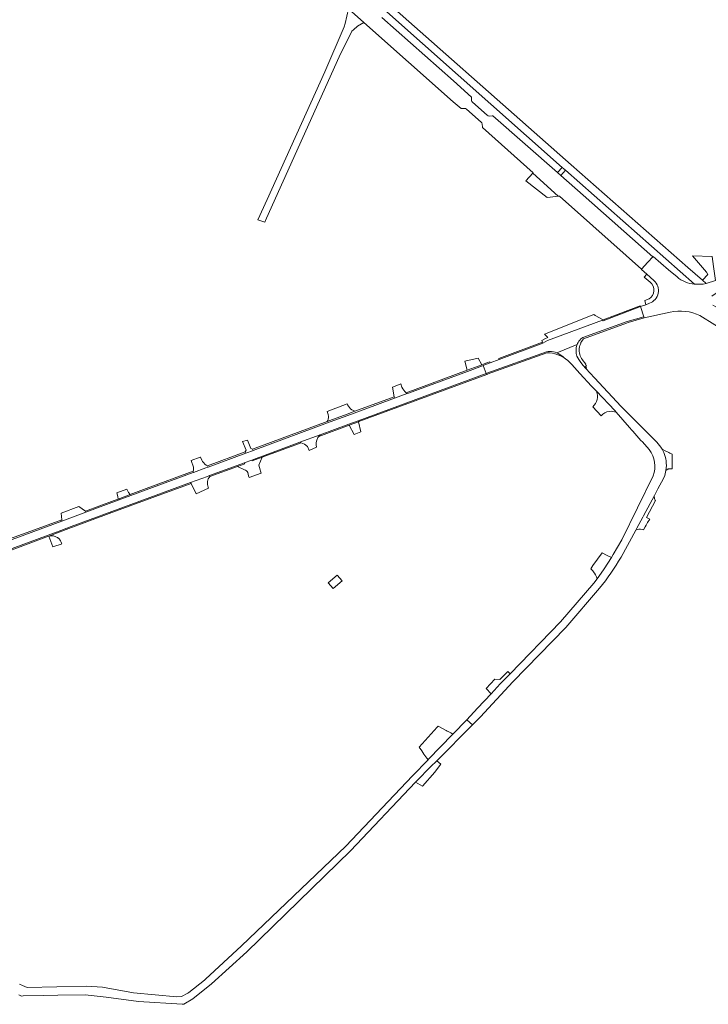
# Model space of a CAD drawing. Header units: metres. Extents: x 166325 to 190320, y 381923 to 404576.
# Tile 909 of 1056: x 176705 to 176951, y 399886 to 400237. Entities that reach past the tile are written whole.
import ezdxf

# ---------------------------------------------------------------- set-up
doc = ezdxf.new("R2010")
doc.units = ezdxf.units.M
for name, color, linetype, lineweight in [('B-WE-VH-VERHARDING_ASFALT-GV', 8, 'Continuous', 18), ('B-WE-VH-VERHARDING_BETON-GV', 8, 'Continuous', 18), ('B-WE-VH-VERHARDING_BETONSTRAATSTEEN-GV', 8, 'Continuous', 18), ('B-WE-VH-VERHARDING_FUNDERING_ZAND-GV', 8, 'Continuous', 18), ('B-WE-VH-VERHARDING_GESLOTEN-GV', 8, 'Continuous', 18), ('B-WE-VH-VERHARDING_STRAATBAKSTEEN-GV', 8, 'Continuous', 18)]:
    doc.layers.add(name, color=color, linetype=linetype, lineweight=lineweight)

msp = doc.modelspace()

# ---------------------------------------------------------------- linework, layer by layer
at = {"layer": 'B-WE-VH-VERHARDING_ASFALT-GV', "flags": 128}
for points in [[(176822.461, 400240.65), (176827.971, 400235.77), (176859.727, 400207.543), (176862.552, 400205.103), (176862.744, 400205.127), (176863.757, 400205.203), (176864.14, 400205.118), (176864.472, 400204.933), (176869.708, 400200.308), (176869.98, 400199.983), (176870.118, 400199.608), (176870.152, 400198.562), (176870.152, 400198.404), (176888.239, 400182.185), (176888.143, 400182.091), (176897.151, 400173.934), (176897.674, 400173.868), (176921.349, 400152.751), (176926.88, 400147.853), (176929.148, 400150.382), (176930.869, 400152.301), (176906.014, 400174.261), (176898.075, 400181.232), (176896.892, 400182.273), (176873.834, 400202.553), (176873.612, 400202.512), (176872.655, 400202.465), (176872.195, 400202.514), (176871.848, 400202.744), (176866.649, 400207.347), (176866.429, 400207.633), (176866.316, 400208.055), (176866.235, 400208.966), (176866.259, 400209.246), (176859.824, 400215.019), (176834.292, 400237.621)], [(176822.461, 400240.65), (176827.971, 400235.77), (176859.727, 400207.543), (176862.552, 400205.103), (176862.744, 400205.127), (176863.757, 400205.203), (176864.14, 400205.118), (176864.472, 400204.933), (176869.708, 400200.308), (176869.98, 400199.983), (176870.118, 400199.608), (176870.152, 400198.562), (176870.152, 400198.404), (176888.239, 400182.185), (176888.143, 400182.091), (176897.151, 400173.934), (176897.674, 400173.868), (176921.349, 400152.751), (176926.88, 400147.853), (176929.148, 400150.382), (176930.869, 400152.301), (176906.014, 400174.261), (176898.075, 400181.232), (176896.892, 400182.273), (176873.834, 400202.553), (176873.612, 400202.512), (176872.655, 400202.465), (176872.195, 400202.514), (176871.848, 400202.744), (176866.649, 400207.347), (176866.429, 400207.633), (176866.316, 400208.055), (176866.235, 400208.966), (176866.259, 400209.246), (176859.824, 400215.019), (176834.292, 400237.621)], [(176932.251, 400086.21), (176930.059, 400088.402), (176919.541, 400098.92), (176910.156, 400109.08), (176906.979, 400112.512), (176906.048, 400113.486), (176905.212, 400114.542), (176904.476, 400115.671), (176903.848, 400116.863), (176903.702, 400117.35), (176903.598, 400117.847), (176903.537, 400118.351), (176903.52, 400118.859), (176903.546, 400119.367), (176903.615, 400119.87), (176903.726, 400120.366), (176903.88, 400120.85), (176903.944, 400121.005), (176896.713, 400117.997), (176897.216, 400117.776), (176897.766, 400117.475), (176898.287, 400117.127), (176898.777, 400116.736), (176899.269, 400116.266), (176899.779, 400115.937), (176900.584, 400115.309), (176901.331, 400114.614), (176902.014, 400113.855), (176904.879, 400110.688), (176909.053, 400106.154), (176910.776, 400104.332), (176917.302, 400097.43), (176917.803, 400096.863), (176922.619, 400091.417), (176923.418, 400090.513), (176923.808, 400090.072), (176926.664, 400086.843), (176927.152, 400086.291), (176929.594, 400083.529)], [(176932.251, 400086.21), (176930.059, 400088.402), (176919.541, 400098.92), (176910.156, 400109.08), (176906.979, 400112.512), (176906.048, 400113.486), (176905.212, 400114.542), (176904.476, 400115.671), (176903.848, 400116.863), (176903.702, 400117.35), (176903.598, 400117.847), (176903.537, 400118.351), (176903.52, 400118.859), (176903.546, 400119.367), (176903.615, 400119.87), (176903.726, 400120.366), (176903.88, 400120.85), (176903.944, 400121.005), (176896.713, 400117.997), (176897.216, 400117.776), (176897.766, 400117.475), (176898.287, 400117.127), (176898.777, 400116.736), (176899.269, 400116.266), (176899.779, 400115.937), (176900.584, 400115.309), (176901.331, 400114.614), (176902.014, 400113.855), (176904.879, 400110.688), (176909.053, 400106.154), (176910.776, 400104.332), (176917.302, 400097.43), (176917.803, 400096.863), (176922.619, 400091.417), (176923.418, 400090.513), (176923.808, 400090.072), (176926.664, 400086.843), (176927.152, 400086.291), (176929.594, 400083.529)], [(176651.12, 400029.258), (176714.531, 400052.683), (176718.344, 400054.092), (176718.468, 400054.138), (176723.735, 400056.084), (176766.248, 400071.796), (176772.224, 400074.004), (176772.997, 400074.29), (176784.12, 400078.401), (176785.371, 400078.863), (176788.019, 400079.842), (176789.269, 400080.304), (176791.836, 400081.253), (176805.164, 400086.178), (176812.384, 400088.846), (176822.563, 400092.608), (176825.926, 400093.851), (176871.517, 400110.684), (176870.479, 400113.506), (176870.237, 400113.417), (176864.863, 400111.444), (176843.81, 400103.706), (176843.339, 400103.532), (176838.876, 400101.881), (176827.685, 400097.742), (176822.276, 400095.741), (176815.963, 400093.406), (176788.464, 400083.234), (176788.239, 400083.151), (176786.251, 400082.416), (176785.879, 400082.279), (176772.52, 400077.339), (176771.703, 400077.037), (176767.292, 400075.407), (176767.101, 400075.336), (176744.975, 400067.149), (176740.49, 400065.49), (176728.93, 400061.214), (176727.936, 400060.846), (176720.417, 400058.065), (176699.519, 400050.335)], [(176651.12, 400029.258), (176714.531, 400052.683), (176718.344, 400054.092), (176718.468, 400054.138), (176723.735, 400056.084), (176766.248, 400071.796), (176772.224, 400074.004), (176772.997, 400074.29), (176784.12, 400078.401), (176785.371, 400078.863), (176788.019, 400079.842), (176789.269, 400080.304), (176791.836, 400081.253), (176805.164, 400086.178), (176812.384, 400088.846), (176822.563, 400092.608), (176825.926, 400093.851), (176871.517, 400110.684), (176870.479, 400113.506), (176870.237, 400113.417), (176864.863, 400111.444), (176843.81, 400103.706), (176843.339, 400103.532), (176838.876, 400101.881), (176827.685, 400097.742), (176822.276, 400095.741), (176815.963, 400093.406), (176788.464, 400083.234), (176788.239, 400083.151), (176786.251, 400082.416), (176785.879, 400082.279), (176772.52, 400077.339), (176771.703, 400077.037), (176767.292, 400075.407), (176767.101, 400075.336), (176744.975, 400067.149), (176740.49, 400065.49), (176728.93, 400061.214), (176727.936, 400060.846), (176720.417, 400058.065), (176699.519, 400050.335)], [(176930.952, 400074.18), (176919.861, 400051.401), (176916.792, 400046.11), (176916.15, 400045.101), (176913.552, 400041.02), (176911.617, 400038.327), (176911.05, 400037.538), (176909.88, 400035.91), (176898.02, 400022.12), (176880.036, 400003.609), (176878.034, 400001.548), (176876.531, 400000), (176873.266, 399996.509), (176868.443, 399991.352), (176864.57, 399987.21)], [(176930.952, 400074.18), (176919.861, 400051.401), (176916.792, 400046.11), (176916.15, 400045.101), (176913.552, 400041.02), (176911.617, 400038.327), (176911.05, 400037.538), (176909.88, 400035.91), (176898.02, 400022.12), (176880.036, 400003.609), (176878.034, 400001.548), (176876.531, 400000), (176873.266, 399996.509), (176868.443, 399991.352), (176864.57, 399987.21)], [(176919.57, 400045.151), (176924.808, 400054.868), (176925.162, 400055.524), (176927.3, 400059.49), (176927.555, 400059.963), (176931.427, 400067.144), (176932.703, 400069.511), (176934.732, 400073.273), (176935.142, 400074.354), (176935.443, 400075.47), (176935.53, 400076.077), (176935.677, 400077.104)], [(176919.57, 400045.151), (176924.808, 400054.868), (176925.162, 400055.524), (176927.3, 400059.49), (176927.555, 400059.963), (176931.427, 400067.144), (176932.703, 400069.511), (176934.732, 400073.273), (176935.142, 400074.354), (176935.443, 400075.47), (176935.53, 400076.077), (176935.677, 400077.104)], [(176864.57, 399987.21), (176866.602, 399985.48), (176869.502, 399988.28), (176880.981, 400000.76), (176899.841, 400020.101), (176911.923, 400034.112)], [(176864.57, 399987.21), (176866.602, 399985.48), (176869.502, 399988.28), (176880.981, 400000.76), (176899.841, 400020.101), (176911.923, 400034.112)]]:
    msp.add_lwpolyline(points, dxfattribs=at)
at = {"layer": 'B-WE-VH-VERHARDING_ASFALT-GV'}
for points in [[(176934.147, 400083.756, 0.0670842), (176932.251, 400086.21)], [(176934.147, 400083.756, 0.0670842), (176932.251, 400086.21)], [(176929.594, 400083.529, -0.2631247), (176930.952, 400074.18)], [(176929.594, 400083.529, -0.2631247), (176930.952, 400074.18)], [(176934.406, 400083.282, 0.0116741), (176934.147, 400083.756)], [(176935.677, 400077.104, 0.1380869), (176934.406, 400083.282)], [(176935.677, 400077.104, 0.1380869), (176934.406, 400083.282)], [(176911.923, 400034.112, 0.0316677), (176919.57, 400045.151)], [(176911.923, 400034.112, 0.0316677), (176919.57, 400045.151)]]:
    msp.add_lwpolyline(points, format="xyb", dxfattribs=at)
at = {"layer": 'B-WE-VH-VERHARDING_BETON-GV', "flags": 128}
for points in [[(176949.845, 400142.704), (176948.517, 400143.904), (176943.293, 400148.524), (176901.841, 400185.07), (176749.57, 400319.67), (176716.802, 400348.46), (176715.334, 400349.749), (176714.57, 400350.42), (176694.971, 400367.64)], [(176949.845, 400142.704), (176948.517, 400143.904), (176943.293, 400148.524), (176901.841, 400185.07), (176749.57, 400319.67), (176716.802, 400348.46), (176715.334, 400349.749), (176714.57, 400350.42), (176694.971, 400367.64)], [(176821.035, 400252.877), (176830.788, 400244.277), (176835.766, 400239.887), (176836.138, 400239.559), (176898.642, 400184.167), (176899.774, 400183.177), (176945.754, 400142.506)], [(176821.035, 400252.877), (176830.788, 400244.277), (176835.766, 400239.887), (176836.138, 400239.559), (176898.642, 400184.167), (176899.774, 400183.177), (176945.754, 400142.506)]]:
    msp.add_lwpolyline(points, dxfattribs=at)
at = {"layer": 'B-WE-VH-VERHARDING_BETON-GV'}
msp.add_lwpolyline([(176945.754, 400142.506, 0.0576826), (176949.845, 400142.704)], format="xyb", dxfattribs=at)
msp.add_lwpolyline([(176945.754, 400142.506, 0.0576826), (176949.845, 400142.704)], format="xyb", dxfattribs=at)
at = {"layer": 'B-WE-VH-VERHARDING_BETON-GV', "flags": 128}
msp.add_lwpolyline([(176815.239, 400036.098), (176817.071, 400033.987), (176820.233, 400036.73), (176818.401, 400038.841)], close=True, dxfattribs=at)
msp.add_lwpolyline([(176815.239, 400036.098), (176817.071, 400033.987), (176820.233, 400036.73), (176818.401, 400038.841)], close=True, dxfattribs=at)
at = {"layer": 'B-WE-VH-VERHARDING_BETONSTRAATSTEEN-GV', "flags": 128}
for points in [[(176822.461, 400240.65), (176821.255, 400235.46), (176820.972, 400234.24), (176814.092, 400218.19), (176793.524, 400172.711), (176790.222, 400165.41), (176792.651, 400164.66), (176793.283, 400166.062), (176799.21, 400179.198), (176819.202, 400223.51), (176823.63, 400232.68), (176824.236, 400233.185), (176825.742, 400234.44), (176827.971, 400235.77)], [(176822.461, 400240.65), (176821.255, 400235.46), (176820.972, 400234.24), (176814.092, 400218.19), (176793.524, 400172.711), (176790.222, 400165.41), (176792.651, 400164.66), (176793.283, 400166.062), (176799.21, 400179.198), (176819.202, 400223.51), (176823.63, 400232.68), (176824.236, 400233.185), (176825.742, 400234.44), (176827.971, 400235.77)], [(176899.774, 400183.177), (176898.642, 400184.167), (176896.892, 400182.273), (176898.075, 400181.232)], [(176899.774, 400183.177), (176898.642, 400184.167), (176896.892, 400182.273), (176898.075, 400181.232)], [(176888.143, 400182.091), (176885.623, 400179.403), (176893.207, 400173.435), (176894.259, 400173.568), (176897.151, 400173.934)], [(176888.143, 400182.091), (176885.623, 400179.403), (176893.207, 400173.435), (176894.259, 400173.568), (176897.151, 400173.934)], [(176952.006, 400152.385), (176944.983, 400152.58), (176950.007, 400146.813), (176950.469, 400145.992), (176948.517, 400143.904), (176949.845, 400142.704), (176953.235, 400143.811), (176952.513, 400148.851)], [(176952.006, 400152.385), (176944.983, 400152.58), (176950.007, 400146.813), (176950.469, 400145.992), (176948.517, 400143.904), (176949.845, 400142.704), (176953.235, 400143.811), (176952.513, 400148.851)], [(176870.479, 400113.506), (176871.517, 400110.684), (176871.759, 400110.774), (176892.945, 400118.436), (176893.568, 400118.503), (176894.195, 400118.516), (176894.82, 400118.475), (176895.44, 400118.379), (176896.049, 400118.23), (176896.642, 400118.029), (176896.713, 400117.997), (176903.944, 400121.005), (176904.075, 400121.319), (176904.308, 400121.77), (176904.58, 400122.2), (176904.887, 400122.604), (176905.227, 400122.981), (176905.599, 400123.328), (176905.956, 400123.459), (176921.762, 400129.258), (176927.655, 400130.823), (176926.517, 400134.516), (176913.139, 400129.469), (176912.933, 400129.639), (176893.411, 400122.413), (176891.744, 400121.501), (176876.124, 400115.725), (176872.919, 400114.517), (176870.734, 400113.599)], [(176870.479, 400113.506), (176871.517, 400110.684), (176871.759, 400110.774), (176892.945, 400118.436), (176893.568, 400118.503), (176894.195, 400118.516), (176894.82, 400118.475), (176895.44, 400118.379), (176896.049, 400118.23), (176896.642, 400118.029), (176896.713, 400117.997), (176903.944, 400121.005), (176904.075, 400121.319), (176904.308, 400121.77), (176904.58, 400122.2), (176904.887, 400122.604), (176905.227, 400122.981), (176905.599, 400123.328), (176905.956, 400123.459), (176921.762, 400129.258), (176927.655, 400130.823), (176926.517, 400134.516), (176913.139, 400129.469), (176912.933, 400129.639), (176893.411, 400122.413), (176891.744, 400121.501), (176876.124, 400115.725), (176872.919, 400114.517), (176870.734, 400113.599)], [(176926.517, 400134.516), (176926.374, 400134.764), (176913.145, 400129.812), (176912.933, 400129.639), (176913.139, 400129.469)], [(176926.517, 400134.516), (176926.374, 400134.764), (176913.145, 400129.812), (176912.933, 400129.639), (176913.139, 400129.469)], [(176912.933, 400129.639), (176913.145, 400129.812), (176910.329, 400131.344), (176909.848, 400131.695), (176892.304, 400124.756), (176893.464, 400123.563), (176892.465, 400123.002), (176891.346, 400122.501), (176891.584, 400121.883), (176891.744, 400121.501), (176893.411, 400122.413)], [(176912.933, 400129.639), (176913.145, 400129.812), (176910.329, 400131.344), (176909.848, 400131.695), (176892.304, 400124.756), (176893.464, 400123.563), (176892.465, 400123.002), (176891.346, 400122.501), (176891.584, 400121.883), (176891.744, 400121.501), (176893.411, 400122.413)], [(176891.744, 400121.501), (176891.584, 400121.883), (176875.969, 400116.075), (176876.124, 400115.725)], [(176891.744, 400121.501), (176891.584, 400121.883), (176875.969, 400116.075), (176876.124, 400115.725)], [(176822.744, 400092.256), (176826.018, 400093.461), (176826.169, 400093.517), (176871.76, 400110.35), (176871.892, 400110.414), (176893.078, 400118.076), (176894.097, 400118.031), (176895.109, 400117.896), (176895.991, 400117.697), (176896.105, 400117.672), (176897.077, 400117.362), (176898.018, 400116.967), (176898.921, 400116.49), (176899.269, 400116.266), (176898.777, 400116.736), (176898.287, 400117.127), (176897.766, 400117.475), (176897.216, 400117.776), (176896.713, 400117.997), (176896.642, 400118.029), (176896.049, 400118.23), (176895.44, 400118.379), (176894.82, 400118.475), (176894.195, 400118.516), (176893.568, 400118.503), (176892.945, 400118.436), (176871.759, 400110.774), (176871.517, 400110.684), (176825.926, 400093.851), (176822.563, 400092.608), (176812.384, 400088.846), (176811.855, 400088.231), (176822.668, 400092.227)], [(176822.744, 400092.256), (176826.018, 400093.461), (176826.169, 400093.517), (176871.76, 400110.35), (176871.892, 400110.414), (176893.078, 400118.076), (176894.097, 400118.031), (176895.109, 400117.896), (176895.991, 400117.697), (176896.105, 400117.672), (176897.077, 400117.362), (176898.018, 400116.967), (176898.921, 400116.49), (176899.269, 400116.266), (176898.777, 400116.736), (176898.287, 400117.127), (176897.766, 400117.475), (176897.216, 400117.776), (176896.713, 400117.997), (176896.642, 400118.029), (176896.049, 400118.23), (176895.44, 400118.379), (176894.82, 400118.475), (176894.195, 400118.516), (176893.568, 400118.503), (176892.945, 400118.436), (176871.759, 400110.774), (176871.517, 400110.684), (176825.926, 400093.851), (176822.563, 400092.608), (176812.384, 400088.846), (176811.855, 400088.231), (176822.668, 400092.227)], [(176868.654, 400116.093), (176863.935, 400115.083), (176864.732, 400111.86), (176869.997, 400113.822)], [(176868.654, 400116.093), (176863.935, 400115.083), (176864.732, 400111.86), (176869.997, 400113.822)], [(176864.863, 400111.444), (176870.237, 400113.417), (176870.479, 400113.506), (176870.734, 400113.599), (176872.919, 400114.517), (176872.794, 400114.851), (176871.982, 400114.554), (176870.573, 400114.037), (176869.997, 400113.822), (176864.732, 400111.86), (176843.001, 400103.785), (176843.339, 400103.532), (176843.81, 400103.706)], [(176864.863, 400111.444), (176870.237, 400113.417), (176870.479, 400113.506), (176870.734, 400113.599), (176872.919, 400114.517), (176872.794, 400114.851), (176871.982, 400114.554), (176870.573, 400114.037), (176869.997, 400113.822), (176864.732, 400111.86), (176843.001, 400103.785), (176843.339, 400103.532), (176843.81, 400103.706)], [(176842.133, 400104.699), (176841.792, 400105.231), (176841.521, 400105.802), (176841.083, 400106.954), (176840.889, 400106.885), (176838.094, 400105.807), (176838.789, 400102.318), (176838.876, 400101.881), (176843.339, 400103.532), (176843.001, 400103.785), (176842.538, 400104.215)], [(176842.133, 400104.699), (176841.792, 400105.231), (176841.521, 400105.802), (176841.083, 400106.954), (176840.889, 400106.885), (176838.094, 400105.807), (176838.789, 400102.318), (176838.876, 400101.881), (176843.339, 400103.532), (176843.001, 400103.785), (176842.538, 400104.215)], [(176815.963, 400093.406), (176822.276, 400095.741), (176827.685, 400097.742), (176838.876, 400101.881), (176838.789, 400102.318), (176824.778, 400097.209), (176821.988, 400096.191), (176815.877, 400093.897), (176814.849, 400093.517), (176788.237, 400083.681), (176788.464, 400083.234)], [(176815.963, 400093.406), (176822.276, 400095.741), (176827.685, 400097.742), (176838.876, 400101.881), (176838.789, 400102.318), (176824.778, 400097.209), (176821.988, 400096.191), (176815.877, 400093.897), (176814.849, 400093.517), (176788.237, 400083.681), (176788.464, 400083.234)], [(176824.778, 400097.209), (176824.222, 400097.429), (176823.7, 400097.721), (176823.221, 400098.081), (176822.795, 400098.501), (176822.429, 400098.974), (176822.129, 400099.492), (176821.982, 400099.822), (176814.834, 400097.157), (176815.238, 400096.092), (176815.269, 400095.966), (176815.342, 400095.462), (176815.335, 400094.953), (176815.249, 400094.451), (176815.086, 400093.968), (176814.849, 400093.517), (176815.877, 400093.897), (176821.988, 400096.191)], [(176824.778, 400097.209), (176824.222, 400097.429), (176823.7, 400097.721), (176823.221, 400098.081), (176822.795, 400098.501), (176822.429, 400098.974), (176822.129, 400099.492), (176821.982, 400099.822), (176814.834, 400097.157), (176815.238, 400096.092), (176815.269, 400095.966), (176815.342, 400095.462), (176815.335, 400094.953), (176815.249, 400094.451), (176815.086, 400093.968), (176814.849, 400093.517), (176815.877, 400093.897), (176821.988, 400096.191)], [(176826.018, 400093.461), (176822.744, 400092.256), (176824.462, 400088.918), (176826.848, 400089.93)], [(176826.018, 400093.461), (176822.744, 400092.256), (176824.462, 400088.918), (176826.848, 400089.93)], [(176811.012, 400086.071), (176811.208, 400086.967), (176811.585, 400087.917), (176811.855, 400088.231), (176812.384, 400088.846), (176805.164, 400086.178), (176805.6, 400085.979), (176806.762, 400085.447), (176807.897, 400084.631), (176808.491, 400083.254), (176811.11, 400084.403), (176810.966, 400085.264)], [(176811.012, 400086.071), (176811.208, 400086.967), (176811.585, 400087.917), (176811.855, 400088.231), (176812.384, 400088.846), (176805.164, 400086.178), (176805.6, 400085.979), (176806.762, 400085.447), (176807.897, 400084.631), (176808.491, 400083.254), (176811.11, 400084.403), (176810.966, 400085.264)], [(176786.45, 400086.906), (176784.754, 400086.402), (176786.033, 400083.323), (176785.698, 400082.714), (176785.879, 400082.279), (176786.251, 400082.416), (176788.239, 400083.151), (176788.464, 400083.234), (176788.237, 400083.681), (176787.691, 400083.928)], [(176786.45, 400086.906), (176784.754, 400086.402), (176786.033, 400083.323), (176785.698, 400082.714), (176785.879, 400082.279), (176786.251, 400082.416), (176788.239, 400083.151), (176788.464, 400083.234), (176788.237, 400083.681), (176787.691, 400083.928)], [(176805.6, 400085.979), (176805.164, 400086.178), (176791.836, 400081.253), (176789.269, 400080.304), (176788.019, 400079.842), (176788.17, 400079.531), (176791.683, 400080.846)], [(176805.6, 400085.979), (176805.164, 400086.178), (176791.836, 400081.253), (176789.269, 400080.304), (176788.019, 400079.842), (176788.17, 400079.531), (176791.683, 400080.846)], [(176771.316, 400078.401), (176770.893, 400078.815), (176770.529, 400079.283), (176770.254, 400079.749), (176769.777, 400080.869), (176769.641, 400080.819), (176766.448, 400079.712), (176767.218, 400077.319), (176767.286, 400077.056), (176767.322, 400076.646), (176767.279, 400076.237), (176767.158, 400075.844), (176767.292, 400075.407), (176771.703, 400077.037), (176772.52, 400077.339), (176772.311, 400077.76), (176771.792, 400078.047)], [(176771.316, 400078.401), (176770.893, 400078.815), (176770.529, 400079.283), (176770.254, 400079.749), (176769.777, 400080.869), (176769.641, 400080.819), (176766.448, 400079.712), (176767.218, 400077.319), (176767.286, 400077.056), (176767.322, 400076.646), (176767.279, 400076.237), (176767.158, 400075.844), (176767.292, 400075.407), (176771.703, 400077.037), (176772.52, 400077.339), (176772.311, 400077.76), (176771.792, 400078.047)], [(176785.879, 400082.279), (176785.698, 400082.714), (176772.311, 400077.76), (176772.52, 400077.339)], [(176785.879, 400082.279), (176785.698, 400082.714), (176772.311, 400077.76), (176772.52, 400077.339)], [(176790.596, 400077.954), (176791.683, 400080.846), (176788.17, 400079.531), (176788.019, 400079.842), (176785.371, 400078.863), (176785.514, 400078.522), (176782.924, 400077.577), (176785.483, 400076.379), (176785.833, 400076.219), (176786.143, 400075.992), (176786.399, 400075.705), (176786.59, 400075.371), (176786.916, 400074.229), (176787.118, 400073.574), (176791.324, 400075.17), (176791.122, 400075.825), (176790.989, 400076.364)], [(176790.596, 400077.954), (176791.683, 400080.846), (176788.17, 400079.531), (176788.019, 400079.842), (176785.371, 400078.863), (176785.514, 400078.522), (176782.924, 400077.577), (176785.483, 400076.379), (176785.833, 400076.219), (176786.143, 400075.992), (176786.399, 400075.705), (176786.59, 400075.371), (176786.916, 400074.229), (176787.118, 400073.574), (176791.324, 400075.17), (176791.122, 400075.825), (176790.989, 400076.364)], [(176782.924, 400077.577), (176785.514, 400078.522), (176785.371, 400078.863), (176784.12, 400078.401), (176772.997, 400074.29), (176773.123, 400074.003)], [(176782.924, 400077.577), (176785.514, 400078.522), (176785.371, 400078.863), (176784.12, 400078.401), (176772.997, 400074.29), (176773.123, 400074.003)], [(176767.101, 400075.336), (176767.292, 400075.407), (176767.158, 400075.844), (176750.44, 400069.653), (176744.68, 400067.505), (176740.433, 400065.921), (176738.99, 400065.382), (176728.78, 400061.64), (176728.93, 400061.214), (176740.49, 400065.49), (176744.975, 400067.149)], [(176767.101, 400075.336), (176767.292, 400075.407), (176767.158, 400075.844), (176750.44, 400069.653), (176744.68, 400067.505), (176740.433, 400065.921), (176738.99, 400065.382), (176728.78, 400061.64), (176728.93, 400061.214), (176740.49, 400065.49), (176744.975, 400067.149)], [(176772.225, 400071.096), (176772.196, 400071.616), (176772.241, 400072.137), (176772.36, 400072.648), (176772.55, 400073.136), (176772.807, 400073.592), (176773.123, 400074.003), (176772.997, 400074.29), (176772.224, 400074.004), (176766.248, 400071.796), (176766.409, 400071.475), (176768.272, 400067.769), (176772.643, 400069.833), (176772.503, 400070.11), (176772.328, 400070.59)], [(176772.225, 400071.096), (176772.196, 400071.616), (176772.241, 400072.137), (176772.36, 400072.648), (176772.55, 400073.136), (176772.807, 400073.592), (176773.123, 400074.003), (176772.997, 400074.29), (176772.224, 400074.004), (176766.248, 400071.796), (176766.409, 400071.475), (176768.272, 400067.769), (176772.643, 400069.833), (176772.503, 400070.11), (176772.328, 400070.59)], [(176743.565, 400069.4), (176739.909, 400068.122), (176740.319, 400066.779), (176740.433, 400065.921), (176744.68, 400067.505), (176744.105, 400068.199)], [(176743.565, 400069.4), (176739.909, 400068.122), (176740.319, 400066.779), (176740.433, 400065.921), (176744.68, 400067.505), (176744.105, 400068.199)], [(176927.524, 400054.976), (176928.128, 400056.01), (176928.45, 400056.552), (176929.022, 400057.513), (176929.766, 400058.729), (176928.639, 400059.364), (176931.811, 400065.345), (176931.693, 400065.548), (176931.594, 400065.761), (176931.514, 400065.983), (176931.455, 400066.21), (176931.416, 400066.442), (176931.399, 400066.676), (176931.402, 400066.911), (176931.427, 400067.144), (176927.555, 400059.963), (176927.3, 400059.49), (176925.162, 400055.524), (176924.808, 400054.868), (176925.361, 400055.039), (176925.933, 400055.133), (176926.511, 400055.147), (176927.087, 400055.081)], [(176927.524, 400054.976), (176928.128, 400056.01), (176928.45, 400056.552), (176929.022, 400057.513), (176929.766, 400058.729), (176928.639, 400059.364), (176931.811, 400065.345), (176931.693, 400065.548), (176931.594, 400065.761), (176931.514, 400065.983), (176931.455, 400066.21), (176931.416, 400066.442), (176931.399, 400066.676), (176931.402, 400066.911), (176931.427, 400067.144), (176927.555, 400059.963), (176927.3, 400059.49), (176925.162, 400055.524), (176924.808, 400054.868), (176925.361, 400055.039), (176925.933, 400055.133), (176926.511, 400055.147), (176927.087, 400055.081)], [(176728.78, 400061.64), (176726.476, 400063.314), (176720.086, 400060.881), (176720.358, 400058.569), (176720.417, 400058.065), (176727.936, 400060.846), (176728.93, 400061.214)], [(176728.78, 400061.64), (176726.476, 400063.314), (176720.086, 400060.881), (176720.358, 400058.569), (176720.417, 400058.065), (176727.936, 400060.846), (176728.93, 400061.214)], [(176695.987, 400049.029), (176699.519, 400050.335), (176720.417, 400058.065), (176720.358, 400058.569), (176710.672, 400054.968), (176699.114, 400050.801), (176695.875, 400049.634), (176509.216, 399980.769), (176509.577, 399980.209)], [(176695.987, 400049.029), (176699.519, 400050.335), (176720.417, 400058.065), (176720.358, 400058.569), (176710.672, 400054.968), (176699.114, 400050.801), (176695.875, 400049.634), (176509.216, 399980.769), (176509.577, 399980.209)], [(176715.787, 400052.717), (176717.223, 400048.838), (176718.593, 400049.314), (176719.934, 400049.767), (176720.336, 400049.903), (176720.258, 400050.208), (176720.155, 400050.505), (176720.026, 400050.793), (176719.874, 400051.068), (176719.699, 400051.329), (176719.502, 400051.575), (176719.285, 400051.803), (176719.138, 400051.933), (176719.049, 400052.011), (176718.797, 400052.199), (176718.529, 400052.365), (176718.248, 400052.507), (176717.956, 400052.625), (176717.655, 400052.717), (176717.348, 400052.784), (176717.036, 400052.824), (176716.721, 400052.837), (176716.407, 400052.824), (176716.095, 400052.784)], [(176715.787, 400052.717), (176717.223, 400048.838), (176718.593, 400049.314), (176719.934, 400049.767), (176720.336, 400049.903), (176720.258, 400050.208), (176720.155, 400050.505), (176720.026, 400050.793), (176719.874, 400051.068), (176719.699, 400051.329), (176719.502, 400051.575), (176719.285, 400051.803), (176719.138, 400051.933), (176719.049, 400052.011), (176718.797, 400052.199), (176718.529, 400052.365), (176718.248, 400052.507), (176717.956, 400052.625), (176717.655, 400052.717), (176717.348, 400052.784), (176717.036, 400052.824), (176716.721, 400052.837), (176716.407, 400052.824), (176716.095, 400052.784)], [(176916.15, 400045.101), (176914.371, 400045.964), (176912.834, 400046.709), (176909.556, 400042.275), (176908.739, 400041.045), (176909.14, 400040.698), (176909.65, 400040.167), (176909.684, 400040.126), (176910.129, 400039.539), (176910.508, 400038.907), (176910.816, 400038.237), (176911.05, 400037.538), (176911.617, 400038.327), (176913.552, 400041.02)], [(176916.15, 400045.101), (176914.371, 400045.964), (176912.834, 400046.709), (176909.556, 400042.275), (176908.739, 400041.045), (176909.14, 400040.698), (176909.65, 400040.167), (176909.684, 400040.126), (176910.129, 400039.539), (176910.508, 400038.907), (176910.816, 400038.237), (176911.05, 400037.538), (176911.617, 400038.327), (176913.552, 400041.02)], [(176879.205, 400004.416), (176876.42, 400001.602), (176874.611, 400001.663), (176871.564, 399998.444), (176873.266, 399996.509), (176876.531, 400000), (176878.034, 400001.548), (176880.036, 400003.609)], [(176879.205, 400004.416), (176876.42, 400001.602), (176874.611, 400001.663), (176871.564, 399998.444), (176873.266, 399996.509), (176876.531, 400000), (176878.034, 400001.548), (176880.036, 400003.609)], [(176859.492, 399981.942), (176859.665, 399982.121), (176858.892, 399982.535), (176858.443, 399982.78), (176857.933, 399983.057), (176857.645, 399983.214), (176857.266, 399983.42), (176854.41, 399984.91), (176854.089, 399984.659), (176847.634, 399977.523), (176848.541, 399976.139), (176849.305, 399974.975), (176849.635, 399974.532), (176850.033, 399973.996), (176850.37, 399973.543), (176850.841, 399972.966), (176851.006, 399973.137)], [(176859.492, 399981.942), (176859.665, 399982.121), (176858.892, 399982.535), (176858.443, 399982.78), (176857.933, 399983.057), (176857.645, 399983.214), (176857.266, 399983.42), (176854.41, 399984.91), (176854.089, 399984.659), (176847.634, 399977.523), (176848.541, 399976.139), (176849.305, 399974.975), (176849.635, 399974.532), (176850.033, 399973.996), (176850.37, 399973.543), (176850.841, 399972.966), (176851.006, 399973.137)], [(176853.245, 399968.599), (176854.941, 399970.855), (176855.395, 399971.351), (176853.936, 399972.654), (176851.711, 399970.401), (176846.831, 399965.46), (176846.371, 399964.974), (176848.844, 399963.538)], [(176853.245, 399968.599), (176854.941, 399970.855), (176855.395, 399971.351), (176853.936, 399972.654), (176851.711, 399970.401), (176846.831, 399965.46), (176846.371, 399964.974), (176848.844, 399963.538)]]:
    msp.add_lwpolyline(points, close=True, dxfattribs=at)
for points in [[(176939.513, 400145.085), (176936.452, 400147.652), (176930.946, 400152.425), (176930.869, 400152.301), (176929.148, 400150.382), (176926.88, 400147.853), (176926.82, 400147.753), (176928.695, 400146.086), (176931.254, 400143.81)], [(176939.513, 400145.085), (176936.452, 400147.652), (176930.946, 400152.425), (176930.869, 400152.301), (176929.148, 400150.382), (176926.88, 400147.853), (176926.82, 400147.753), (176928.695, 400146.086), (176931.254, 400143.81)], [(176951.891, 400138.204), (176953.839, 400139.546), (176957.042, 400141.752), (176957.118, 400141.804), (176956.076, 400144.812), (176953.235, 400143.811), (176949.845, 400142.704)], [(176951.891, 400138.204), (176953.839, 400139.546), (176957.042, 400141.752), (176957.118, 400141.804), (176956.076, 400144.812), (176953.235, 400143.811), (176949.845, 400142.704)], [(176928.348, 400135.196), (176926.517, 400134.516), (176927.655, 400130.823), (176927.761, 400130.48), (176937.047, 400132.515)], [(176928.348, 400135.196), (176926.517, 400134.516), (176927.655, 400130.823), (176927.761, 400130.48), (176937.047, 400132.515)], [(176929.689, 400135.694), (176928.348, 400135.196)], [(176929.689, 400135.694), (176928.348, 400135.196)], [(176947.65, 400131.351), (176953.015, 400127.985), (176961.21, 400123.303), (176962.452, 400125.595), (176963.932, 400128.329), (176960.961, 400129.971), (176958.953, 400130.919), (176955.681, 400132.954), (176953.581, 400134.273), (176952.302, 400135.075)], [(176947.65, 400131.351), (176953.015, 400127.985), (176961.21, 400123.303), (176962.452, 400125.595), (176963.932, 400128.329), (176960.961, 400129.971), (176958.953, 400130.919), (176955.681, 400132.954), (176953.581, 400134.273), (176952.302, 400135.075)], [(176905.19, 400116.502), (176905.1, 400116.728), (176904.992, 400116.999), (176904.869, 400117.412), (176904.839, 400117.511), (176904.731, 400118.035), (176904.67, 400118.566), (176904.655, 400119.1), (176904.688, 400119.634), (176904.767, 400120.163), (176904.892, 400120.683), (176905.062, 400121.19), (176905.212, 400121.532), (176905.277, 400121.68), (176905.533, 400122.149), (176905.83, 400122.594), (176906.164, 400123.011), (176921.477, 400128.662), (176922.066, 400128.853), (176927.761, 400130.48), (176927.655, 400130.823), (176921.762, 400129.258), (176905.956, 400123.459), (176905.599, 400123.328), (176905.227, 400122.981), (176904.887, 400122.604), (176904.58, 400122.2), (176904.308, 400121.77), (176904.075, 400121.319), (176903.944, 400121.005), (176903.88, 400120.85), (176903.726, 400120.366), (176903.615, 400119.87), (176903.546, 400119.367), (176903.52, 400118.859), (176903.537, 400118.351), (176903.598, 400117.847), (176903.702, 400117.35), (176903.848, 400116.863), (176904.476, 400115.671), (176905.212, 400114.542), (176906.048, 400113.486), (176906.979, 400112.512)], [(176905.19, 400116.502), (176905.1, 400116.728), (176904.992, 400116.999), (176904.869, 400117.412), (176904.839, 400117.511), (176904.731, 400118.035), (176904.67, 400118.566), (176904.655, 400119.1), (176904.688, 400119.634), (176904.767, 400120.163), (176904.892, 400120.683), (176905.062, 400121.19), (176905.212, 400121.532), (176905.277, 400121.68), (176905.533, 400122.149), (176905.83, 400122.594), (176906.164, 400123.011), (176921.477, 400128.662), (176922.066, 400128.853), (176927.761, 400130.48), (176927.655, 400130.823), (176921.762, 400129.258), (176905.956, 400123.459), (176905.599, 400123.328), (176905.227, 400122.981), (176904.887, 400122.604), (176904.58, 400122.2), (176904.308, 400121.77), (176904.075, 400121.319), (176903.944, 400121.005), (176903.88, 400120.85), (176903.726, 400120.366), (176903.615, 400119.87), (176903.546, 400119.367), (176903.52, 400118.859), (176903.537, 400118.351), (176903.598, 400117.847), (176903.702, 400117.35), (176903.848, 400116.863), (176904.476, 400115.671), (176905.212, 400114.542), (176906.048, 400113.486), (176906.979, 400112.512)], [(176906.979, 400112.512), (176907.269, 400112.742), (176906.917, 400113.161), (176907.214, 400113.393), (176906.853, 400113.885), (176907.002, 400114.011), (176905.698, 400115.681)], [(176906.979, 400112.512), (176907.269, 400112.742), (176906.917, 400113.161), (176907.214, 400113.393), (176906.853, 400113.885), (176907.002, 400114.011), (176905.698, 400115.681)], [(176917.803, 400096.863), (176917.302, 400097.43), (176910.776, 400104.332)], [(176917.803, 400096.863), (176917.302, 400097.43), (176910.776, 400104.332)], [(176909.502, 400098.782), (176912.509, 400095.595)], [(176909.502, 400098.782), (176912.509, 400095.595)], [(176684.988, 400041.302), (176705.532, 400048.929), (176714.73, 400052.319), (176715.787, 400052.717), (176718.478, 400053.728), (176723.789, 400055.725), (176724.214, 400055.884), (176737.264, 400060.754), (176753.731, 400066.808), (176766.409, 400071.475), (176766.248, 400071.796), (176723.735, 400056.084), (176718.468, 400054.138), (176718.344, 400054.092), (176714.531, 400052.683), (176651.12, 400029.258)], [(176684.988, 400041.302), (176705.532, 400048.929), (176714.73, 400052.319), (176715.787, 400052.717), (176718.478, 400053.728), (176723.789, 400055.725), (176724.214, 400055.884), (176737.264, 400060.754), (176753.731, 400066.808), (176766.409, 400071.475), (176766.248, 400071.796), (176723.735, 400056.084), (176718.468, 400054.138), (176718.344, 400054.092), (176714.531, 400052.683), (176651.12, 400029.258)]]:
    msp.add_lwpolyline(points, dxfattribs=at)
at = {"layer": 'B-WE-VH-VERHARDING_BETONSTRAATSTEEN-GV'}
for points in [[(176945.754, 400142.506, -0.1530407), (176939.513, 400145.085)], [(176945.754, 400142.506, -0.1530407), (176939.513, 400145.085)], [(176931.254, 400143.81, -0.5659269), (176929.689, 400135.694)], [(176931.254, 400143.81, -0.5659269), (176929.689, 400135.694)], [(176949.845, 400142.704, -0.0576826), (176945.754, 400142.506)], [(176937.047, 400132.515, -0.1695707), (176947.65, 400131.351)], [(176937.047, 400132.515, -0.1695707), (176947.65, 400131.351)], [(176905.698, 400115.681, -0.0701617), (176905.19, 400116.502)], [(176905.698, 400115.681, -0.0701617), (176905.19, 400116.502)], [(176910.776, 400104.332, -0.3167745), (176909.502, 400098.782)], [(176910.776, 400104.332, -0.3167745), (176909.502, 400098.782)], [(176912.509, 400095.595, -0.1807765), (176915.365, 400097.163)], [(176912.509, 400095.595, -0.1807765), (176915.365, 400097.163)], [(176915.365, 400097.163, -0.1345186), (176917.803, 400096.863)], [(176915.365, 400097.163, -0.1345186), (176917.803, 400096.863)]]:
    msp.add_lwpolyline(points, format="xyb", dxfattribs=at)
at = {"layer": 'B-WE-VH-VERHARDING_FUNDERING_ZAND-GV', "flags": 128}
msp.add_lwpolyline([(176705.024, 399889.125), (176705.951, 399888.753), (176706.556, 399888.77), (176713.897, 399888.976), (176718.987, 399889.063), (176728.727, 399889.229), (176736.104, 399888.309), (176747.704, 399886.862), (176763.202, 399885.803), (176763.821, 399885.88), (176767.041, 399887.77), (176773.701, 399893.1), (176786.282, 399904.56), (176823.22, 399940.52), (176846.371, 399964.974), (176846.831, 399965.46), (176851.711, 399970.401), (176853.936, 399972.654), (176866.602, 399985.48), (176864.57, 399987.21), (176859.665, 399982.121), (176859.492, 399981.942), (176851.006, 399973.137), (176850.841, 399972.966), (176845.332, 399967.25), (176821.572, 399942.18), (176784.341, 399906.64), (176771.541, 399894.79), (176771.131, 399894.458), (176765.601, 399889.98), (176765.225, 399889.779), (176763.037, 399888.611), (176761.367, 399888.454), (176745.851, 399889.91), (176734.911, 399891.914), (176729.175, 399892.272), (176707.979, 399891.837), (176706.384, 399892.466), (176705.304, 399893.023)], dxfattribs=at)
msp.add_lwpolyline([(176705.024, 399889.125), (176705.951, 399888.753), (176706.556, 399888.77), (176713.897, 399888.976), (176718.987, 399889.063), (176728.727, 399889.229), (176736.104, 399888.309), (176747.704, 399886.862), (176763.202, 399885.803), (176763.821, 399885.88), (176767.041, 399887.77), (176773.701, 399893.1), (176786.282, 399904.56), (176823.22, 399940.52), (176846.371, 399964.974), (176846.831, 399965.46), (176851.711, 399970.401), (176853.936, 399972.654), (176866.602, 399985.48), (176864.57, 399987.21), (176859.665, 399982.121), (176859.492, 399981.942), (176851.006, 399973.137), (176850.841, 399972.966), (176845.332, 399967.25), (176821.572, 399942.18), (176784.341, 399906.64), (176771.541, 399894.79), (176771.131, 399894.458), (176765.601, 399889.98), (176765.225, 399889.779), (176763.037, 399888.611), (176761.367, 399888.454), (176745.851, 399889.91), (176734.911, 399891.914), (176729.175, 399892.272), (176707.979, 399891.837), (176706.384, 399892.466), (176705.304, 399893.023)], dxfattribs=at)
at = {"layer": 'B-WE-VH-VERHARDING_GESLOTEN-GV', "flags": 128}
for points in [[(176931.254, 400143.81), (176928.695, 400146.086), (176927.788, 400145.077), (176929.893, 400143.231)], [(176931.254, 400143.81), (176928.695, 400146.086), (176927.788, 400145.077), (176929.893, 400143.231)], [(176929.548, 400137.259), (176928.006, 400136.65), (176928.348, 400135.196), (176929.689, 400135.694)], [(176929.548, 400137.259), (176928.006, 400136.65), (176928.348, 400135.196), (176929.689, 400135.694)]]:
    msp.add_lwpolyline(points, dxfattribs=at)
at = {"layer": 'B-WE-VH-VERHARDING_GESLOTEN-GV'}
for points in [[(176929.893, 400143.231, -0.5115492), (176929.548, 400137.259)], [(176929.893, 400143.231, -0.5115492), (176929.548, 400137.259)], [(176929.689, 400135.694, 0.5659269), (176931.254, 400143.81)]]:
    msp.add_lwpolyline(points, format="xyb", dxfattribs=at)
at = {"layer": 'B-WE-VH-VERHARDING_STRAATBAKSTEEN-GV', "flags": 128}
for points in [[(176935.53, 400076.077), (176935.669, 400076.206), (176935.818, 400076.323), (176935.976, 400076.427), (176936.143, 400076.518), (176936.316, 400076.594), (176936.496, 400076.655), (176936.679, 400076.7), (176936.866, 400076.731), (176937.055, 400076.745), (176937.245, 400076.743), (176937.433, 400076.726), (176937.62, 400076.692), (176937.803, 400076.643), (176937.803, 400081.932), (176936.922, 400082.302), (176936.546, 400082.46), (176935.325, 400083.069), (176934.147, 400083.756)], [(176935.53, 400076.077), (176935.669, 400076.206), (176935.818, 400076.323), (176935.976, 400076.427), (176936.143, 400076.518), (176936.316, 400076.594), (176936.496, 400076.655), (176936.679, 400076.7), (176936.866, 400076.731), (176937.055, 400076.745), (176937.245, 400076.743), (176937.433, 400076.726), (176937.62, 400076.692), (176937.803, 400076.643), (176937.803, 400081.932), (176936.922, 400082.302), (176936.546, 400082.46), (176935.325, 400083.069), (176934.147, 400083.756)], [(176935.677, 400077.104), (176935.53, 400076.077)], [(176935.677, 400077.104), (176935.53, 400076.077)]]:
    msp.add_lwpolyline(points, dxfattribs=at)
at = {"layer": 'B-WE-VH-VERHARDING_STRAATBAKSTEEN-GV'}
for points in [[(176934.147, 400083.756, -0.0116741), (176934.406, 400083.282)], [(176934.147, 400083.756, -0.0116741), (176934.406, 400083.282)], [(176934.406, 400083.282, -0.1380869), (176935.677, 400077.104)]]:
    msp.add_lwpolyline(points, format="xyb", dxfattribs=at)

doc.saveas('drawing.dxf')
